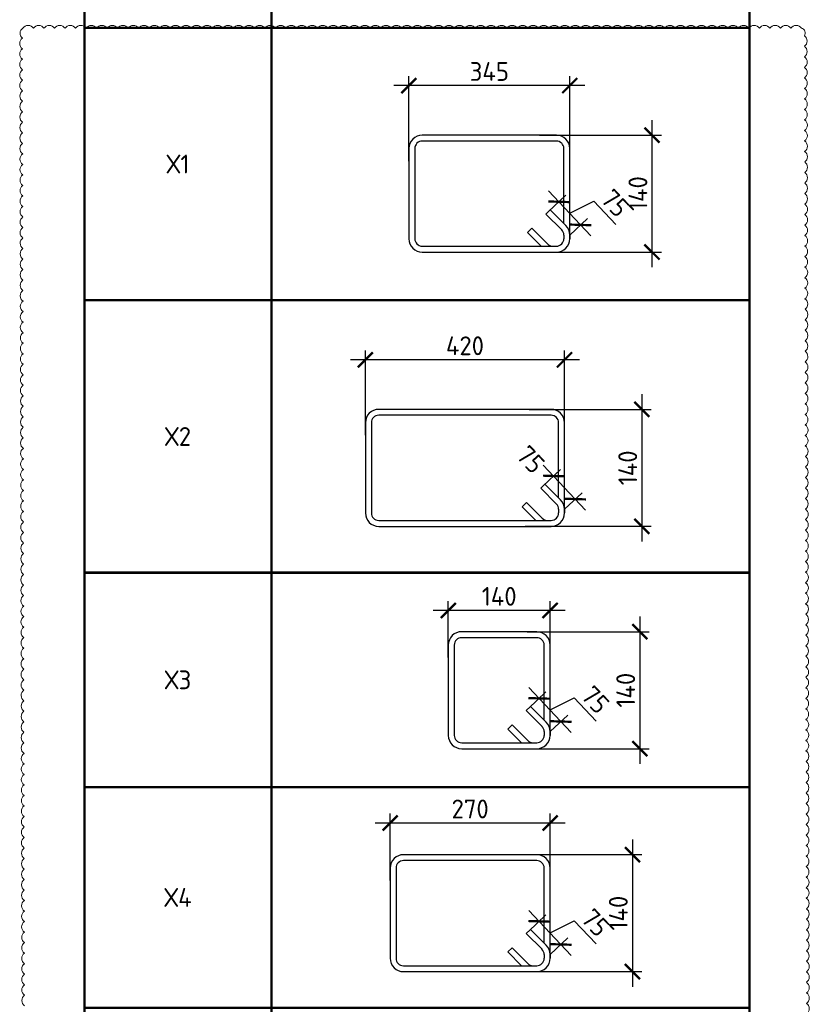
# Model space of a CAD drawing. Header units: millimetres. Extents: x -5898314 to 1055204, y -720802 to 1562611.
# Tile 259 of 362: x -46475 to -35988, y -96351 to -83270. Entities that reach past the tile are written whole.
import ezdxf

# ---------------------------------------------------------------- set-up
doc = ezdxf.new("R2010")
doc.units = ezdxf.units.MM
for name, color, linetype, lineweight in [('_0.5', 94, 'Continuous', 50), ('Выноски', 20, 'Continuous', 20), ('РАЗМЕРЫ', 1, 'Continuous', 9)]:
    doc.layers.add(name, color=color, linetype=linetype, lineweight=lineweight)
doc.styles.add('GOST 2.304', font='CS_Gost2304.shx')
doc.styles.add('GOST-2.304_Type-B', font='GOST_Common.ttf')
doc.dimstyles.new('СПДС', dxfattribs={"dimscale": 100, "dimtxt": 2.5, "dimasz": 2, "dimexe": 1.25, "dimexo": 0, "dimtad": 1, "dimdec": 0, "dimrnd": 5, "dimtxsty": 'GOST-2.304_Type-B', "dimblk": 'ARCHTICK', "dimcen": 2.5, "dimdle": 2, "dimclrd": 1, "dimclre": 1, "dimclrt": 1, "dimadec": 0, "dimazin": 2, "dimtfac": 0.75, "dimtdec": 0, "dimtmove": 1, "dimatfit": 3, "dimfxl": 1, "dimtfillclr": 256, "dimtolj": 1, "dimarcsym": 1})

# ---------------------------------------------------------------- blocks, each defined once
blk = doc.blocks.new('*T720')
at = {"layer": 'Выноски', "color": 0, "linetype": 'ByBlock', "lineweight": 50, "transparency": 16777216}
for p, q in [((0, 0), (8834, 0)), ((0, 0), (0, -18642)), ((2484, 0), (2484, -18642)), ((8834, 0), (8834, -18642)), ((0, -4165), (8834, -4165)), ((0, -7784), (8834, -7784)), ((0, -11404), (8834, -11404)), ((0, -15023), (8834, -15023)), ((0, -18642), (8834, -18642))]:
    blk.add_line(p, q, dxfattribs=at)
at = {"layer": 'Выноски', "color": 0, "transparency": 16777216, "char_height": 250, "width": 2183.67, "attachment_point": 5, "style": 'GOST-2.304_Type-B'}
for s, insert in [('СК1', (1242, -2083)), ('Ф1', (1242, -5975)), ('К1', (1242, -9594)), ('Х1', (1242, -13213)), ('Х2', (1242, -16833))]:
    blk.add_mtext(s, dxfattribs=dict(at, insert=insert))
blk = doc.blocks.new('*U2005')
at = {"color": 0, "linetype": 'ByBlock', "lineweight": -2}
for p, q in [((190.8, 149.6), (10, 149.6)), ((190.8, 141.6), (10, 141.6)), ((43.3, 117.4), (22.1, 138.6)), ((30.5, 141.6), (48.9, 123.1)), ((-8, 131.6), (-8, 10)), ((-8, 126.6), (-8, 131.6)), ((0, 126.6), (0, 131.6)), ((2.9, 119.5), (24.1, 98.3)), ((48.9, 123.1), (43.3, 117.4)), ((200.8, 10), (200.8, 131.6)), ((208.8, 10), (208.8, 131.6)), ((18.5, 92.6), (-2.7, 113.8)), ((0, 111.1), (0, 10)), ((24.1, 98.3), (18.5, 92.6)), ((10, 0), (190.8, 0)), ((10, -8), (190.8, -8))]:
    blk.add_line(p, q, dxfattribs=at)
for centre, radius, start, end in [((10, 131.6), 18, 90, 180), ((190.8, 131.6), 18, 0, 90), ((10, 131.6), 10, 90, 180), ((15, 131.6), 10, 45, 90), ((190.8, 131.6), 10, 0, 90), ((10, 126.6), 18, 180, 225), ((10, 126.6), 10, 180, 225), ((10, 10), 18, 180, 270), ((10, 10), 10, 180, 270), ((190.8, 10), 10, 270, 0), ((190.8, 10), 18, 270, 0)]:
    blk.add_arc(centre, radius, start, end, dxfattribs=at)
at = {"style": 'GOST 2.304', "oblique": 15, "flags": 9}
for tag, p in [('ДИАМЕТР', (-52.8, -63)), ('КЛАСС', (-53, -68.7)), ('ПОЗИЦИЯ', (-52.3, -58)), ('ДЛИНА', (-52.5, -73.8)), ('МАССА', (-52.3, -78.3))]:
    blk.add_attdef(tag, p, '', height=2.5, dxfattribs=at)
blk = doc.blocks.new('_ArchTick')
at = {"color": 0, "linetype": 'ByBlock', "const_width": 0.15}
blk.add_lwpolyline([(-0.5, -0.5), (0.5, 0.5)], dxfattribs=at)
blk = doc.blocks.new('*D1995')
at = {"layer": 'DEFPOINTS', "color": 0, "lineweight": 0, "transparency": 16777216}
for p in [(-41306, -84146), (-41306, -85148), (-39169, -85116)]:
    blk.add_point(p, dxfattribs=at)
at = {"layer": 'РАЗМЕРЫ', "color": 1, "lineweight": -2, "transparency": 16777216}
for p, q in [((-41306, -85148), (-41306, -84021)), ((-39169, -85116), (-39169, -84021)), ((-38969, -84146), (-41506, -84146))]:
    blk.add_line(p, q, dxfattribs=at)
at = {"layer": 'РАЗМЕРЫ', "color": 1, "lineweight": -2, "transparency": 16777216, "xscale": 200, "yscale": 200, "zscale": 200, "rotation": 180}
blk.add_blockref('_ArchTick', (-41306, -84146), dxfattribs=at)
at = {"layer": 'РАЗМЕРЫ', "color": 1, "lineweight": -2, "transparency": 16777216, "xscale": 200, "yscale": 200, "zscale": 200}
blk.add_blockref('_ArchTick', (-39169, -84146), dxfattribs=at)
at = {"layer": 'РАЗМЕРЫ', "color": 1, "lineweight": 0, "transparency": 16777216, "insert": (-40237, -83958), "char_height": 250, "attachment_point": 5, "style": 'GOST-2.304_Type-B'}
blk.add_mtext('\\A1;345', dxfattribs=at)
blk = doc.blocks.new('*D1996')
at = {"layer": 'DEFPOINTS', "color": 0, "lineweight": 0, "transparency": 16777216}
for p in [(-39573, -84804), (-39615, -86357), (-38077, -86357)]:
    blk.add_point(p, dxfattribs=at)
at = {"layer": 'РАЗМЕРЫ', "color": 1, "lineweight": -2, "transparency": 16777216}
for p, q in [((-38077, -84604), (-38077, -86557)), ((-39573, -84804), (-37952, -84804)), ((-39615, -86357), (-37952, -86357))]:
    blk.add_line(p, q, dxfattribs=at)
at = {"layer": 'РАЗМЕРЫ', "color": 1, "lineweight": -2, "transparency": 16777216, "xscale": 200, "yscale": 200, "zscale": 200}
for p, rotation in [((-38077, -84804), 90), ((-38077, -86357), 270)]:
    blk.add_blockref('_ArchTick', p, dxfattribs=dict(at, rotation=rotation))
at = {"layer": 'РАЗМЕРЫ', "color": 1, "lineweight": 0, "transparency": 16777216, "insert": (-38264, -85580), "char_height": 250, "attachment_point": 5, "rotation": 90, "style": 'GOST-2.304_Type-B'}
blk.add_mtext('\\A1;140', dxfattribs=at)
blk = doc.blocks.new('*D1994')
at = {"layer": '_0.5', "color": 1, "lineweight": -2, "transparency": 16777216}
for p, q in [((-39452, -85543), (-38888, -86141)), ((-39458, -85824), (-39223, -85603)), ((-39170, -85842), (-38849, -85682)), ((-38849, -85682), (-38558, -85990)), ((-39169, -86131), (-38934, -85910))]:
    blk.add_line(p, q, dxfattribs=at)
at = {"layer": 'DEFPOINTS', "color": 0, "lineweight": 0, "transparency": 16777216}
for p in [(-39458, -85824), (-39025, -85996), (-39169, -86131)]:
    blk.add_point(p, dxfattribs=at)
at = {"layer": '_0.5', "color": 1, "lineweight": -2, "transparency": 16777216, "xscale": 200, "yscale": 200, "zscale": 200}
for p, rotation in [((-39314, -85689), 133.2947175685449), ((-39025, -85996), 313.2947175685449)]:
    blk.add_blockref('_ArchTick', p, dxfattribs=dict(at, rotation=rotation))
at = {"layer": '_0.5', "color": 1, "lineweight": 0, "transparency": 16777216, "insert": (-38567, -85707), "char_height": 250, "attachment_point": 5, "rotation": 313.2947, "style": 'GOST-2.304_Type-B'}
blk.add_mtext('\\A1;75', dxfattribs=at)
blk = doc.blocks.new('*U2004')
at = {"color": 0, "linetype": 'ByBlock', "lineweight": -2}
for p, q in [((242.2, 149.6), (10, 149.6)), ((242.2, 141.6), (10, 141.6)), ((43.3, 117.4), (22.1, 138.6)), ((30.5, 141.6), (48.9, 123.1)), ((-8, 131.6), (-8, 10)), ((-8, 126.6), (-8, 131.6)), ((0, 126.6), (0, 131.6)), ((2.9, 119.5), (24.1, 98.3)), ((48.9, 123.1), (43.3, 117.4)), ((252.2, 10), (252.2, 131.6)), ((260.2, 10), (260.2, 131.6)), ((18.5, 92.6), (-2.7, 113.8)), ((0, 111.1), (0, 10)), ((24.1, 98.3), (18.5, 92.6)), ((10, 0), (242.2, 0)), ((10, -8), (242.2, -8))]:
    blk.add_line(p, q, dxfattribs=at)
for centre, radius, start, end in [((10, 131.6), 18, 90, 180), ((242.2, 131.6), 18, 0, 90), ((10, 131.6), 10, 90, 180), ((15, 131.6), 10, 45, 90), ((242.2, 131.6), 10, 0, 90), ((10, 126.6), 18, 180, 225), ((10, 126.6), 10, 180, 225), ((10, 10), 18, 180, 270), ((10, 10), 10, 180, 270), ((242.2, 10), 10, 270, 0), ((242.2, 10), 18, 270, 0)]:
    blk.add_arc(centre, radius, start, end, dxfattribs=at)
at = {"style": 'GOST 2.304', "oblique": 15, "flags": 9}
for tag, p in [('ДИАМЕТР', (-52.8, -63)), ('КЛАСС', (-53, -68.7)), ('ПОЗИЦИЯ', (-52.3, -58)), ('ДЛИНА', (-52.5, -73.8)), ('МАССА', (-52.3, -78.3))]:
    blk.add_attdef(tag, p, '', height=2.5, dxfattribs=at)
blk = doc.blocks.new('*D1998')
at = {"layer": 'DEFPOINTS', "color": 0, "lineweight": 0, "transparency": 16777216}
for p in [(-41883, -87789), (-41883, -88791), (-39239, -88760)]:
    blk.add_point(p, dxfattribs=at)
at = {"layer": 'РАЗМЕРЫ', "color": 1, "lineweight": -2, "transparency": 16777216}
for p, q in [((-41883, -88791), (-41883, -87664)), ((-39239, -88760), (-39239, -87664)), ((-39039, -87789), (-42083, -87789))]:
    blk.add_line(p, q, dxfattribs=at)
at = {"layer": 'РАЗМЕРЫ', "color": 1, "lineweight": -2, "transparency": 16777216, "xscale": 200, "yscale": 200, "zscale": 200, "rotation": 180}
blk.add_blockref('_ArchTick', (-41883, -87789), dxfattribs=at)
at = {"layer": 'РАЗМЕРЫ', "color": 1, "lineweight": -2, "transparency": 16777216, "xscale": 200, "yscale": 200, "zscale": 200}
blk.add_blockref('_ArchTick', (-39239, -87789), dxfattribs=at)
at = {"layer": 'РАЗМЕРЫ', "color": 1, "lineweight": 0, "transparency": 16777216, "insert": (-40561, -87602), "char_height": 250, "attachment_point": 5, "style": 'GOST-2.304_Type-B'}
blk.add_mtext('\\A1;420', dxfattribs=at)
blk = doc.blocks.new('*D1999')
at = {"layer": 'DEFPOINTS', "color": 0, "lineweight": 0, "transparency": 16777216}
for p in [(-39707, -88447), (-39762, -90001), (-38211, -90001)]:
    blk.add_point(p, dxfattribs=at)
at = {"layer": 'РАЗМЕРЫ', "color": 1, "lineweight": -2, "transparency": 16777216}
for p, q in [((-38211, -88247), (-38211, -90201)), ((-39707, -88447), (-38086, -88447)), ((-39762, -90001), (-38086, -90001))]:
    blk.add_line(p, q, dxfattribs=at)
at = {"layer": 'РАЗМЕРЫ', "color": 1, "lineweight": -2, "transparency": 16777216, "xscale": 200, "yscale": 200, "zscale": 200}
for p, rotation in [((-38211, -88447), 90), ((-38211, -90001), 270)]:
    blk.add_blockref('_ArchTick', p, dxfattribs=dict(at, rotation=rotation))
at = {"layer": 'РАЗМЕРЫ', "color": 1, "lineweight": 0, "transparency": 16777216, "insert": (-38399, -89224), "char_height": 250, "attachment_point": 5, "rotation": 90, "style": 'GOST-2.304_Type-B'}
blk.add_mtext('\\A1;140', dxfattribs=at)
blk = doc.blocks.new('*D1997')
at = {"layer": '_0.5', "color": 1, "lineweight": -2, "transparency": 16777216}
for p, q in [((-39522, -89187), (-38958, -89785)), ((-39528, -89467), (-39293, -89247)), ((-39239, -89774), (-39004, -89554))]:
    blk.add_line(p, q, dxfattribs=at)
at = {"layer": 'DEFPOINTS', "color": 0, "lineweight": 0, "transparency": 16777216}
for p in [(-39528, -89467), (-39095, -89639), (-39239, -89774)]:
    blk.add_point(p, dxfattribs=at)
at = {"layer": '_0.5', "color": 1, "lineweight": -2, "transparency": 16777216, "xscale": 200, "yscale": 200, "zscale": 200}
for p, rotation in [((-39384, -89332), 133.2947175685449), ((-39095, -89639), 313.2947175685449)]:
    blk.add_blockref('_ArchTick', p, dxfattribs=dict(at, rotation=rotation))
at = {"layer": '_0.5', "color": 1, "lineweight": 0, "transparency": 16777216, "insert": (-39688, -89113), "char_height": 250, "attachment_point": 5, "rotation": 313.2947, "style": 'GOST-2.304_Type-B'}
blk.add_mtext('\\A1;75', dxfattribs=at)
blk = doc.blocks.new('*T2006')
at = {"layer": 'Выноски', "color": 0, "linetype": 'ByBlock', "lineweight": 50, "transparency": 16777216}
for p, q in [((0, 0), (8834, 0)), ((0, 0), (0, -14480)), ((2484, 0), (2484, -14480)), ((8834, 0), (8834, -14480)), ((0, -2848), (8834, -2848)), ((0, -5782), (8834, -5782)), ((0, -9402), (8834, -9402)), ((0, -11941), (8834, -11941)), ((0, -14480), (8834, -14480))]:
    blk.add_line(p, q, dxfattribs=at)
at = {"layer": 'Выноски', "color": 0, "transparency": 16777216, "char_height": 250, "width": 2183.67, "attachment_point": 5, "style": 'GOST-2.304_Type-B'}
for s, insert in [('Х3', (1242, -1424)), ('Х4', (1242, -4315)), ('Х5', (1242, -7592)), ('Х6', (1242, -10671)), ('Х7', (1242, -13210))]:
    blk.add_mtext(s, dxfattribs=dict(at, insert=insert))
blk = doc.blocks.new('*U66')
at = {"color": 0, "linetype": 'ByBlock', "lineweight": -2}
for p, q in [((111.1, 149.6), (10, 149.6)), ((111.1, 141.6), (10, 141.6)), ((43.3, 117.4), (22.1, 138.6)), ((30.5, 141.6), (48.9, 123.1)), ((-8, 131.6), (-8, 10)), ((-8, 126.6), (-8, 131.6)), ((0, 126.6), (0, 131.6)), ((2.9, 119.5), (24.1, 98.3)), ((48.9, 123.1), (43.3, 117.4)), ((121.1, 10), (121.1, 131.6)), ((129.1, 10), (129.1, 131.6)), ((18.5, 92.6), (-2.7, 113.8)), ((0, 111.1), (0, 10)), ((24.1, 98.3), (18.5, 92.6)), ((10, 0), (111.1, 0)), ((10, -8), (111.1, -8))]:
    blk.add_line(p, q, dxfattribs=at)
for centre, radius, start, end in [((10, 131.6), 18, 90, 180), ((111.1, 131.6), 18, 0, 90), ((10, 131.6), 10, 90, 180), ((15, 131.6), 10, 45, 90), ((111.1, 131.6), 10, 0, 90), ((10, 126.6), 18, 180, 225), ((10, 126.6), 10, 180, 225), ((10, 10), 18, 180, 270), ((10, 10), 10, 180, 270), ((111.1, 10), 10, 270, 0), ((111.1, 10), 18, 270, 0)]:
    blk.add_arc(centre, radius, start, end, dxfattribs=at)
at = {"style": 'GOST 2.304', "oblique": 15, "flags": 9}
for tag, p in [('ДИАМЕТР', (-52.8, -63)), ('КЛАСС', (-53, -68.7)), ('ПОЗИЦИЯ', (-52.3, -58)), ('ДЛИНА', (-52.5, -73.8)), ('МАССА', (-52.3, -78.3))]:
    blk.add_attdef(tag, p, '', height=2.5, dxfattribs=at)
blk = doc.blocks.new('*D2007')
at = {"layer": 'DEFPOINTS', "color": 0, "lineweight": 0, "transparency": 16777216}
for p in [(-40782, -91119), (-40782, -91745), (-39430, -91714)]:
    blk.add_point(p, dxfattribs=at)
at = {"layer": 'РАЗМЕРЫ', "color": 1, "lineweight": -2, "transparency": 16777216}
for p, q in [((-40782, -91745), (-40782, -90994)), ((-39430, -91714), (-39430, -90994)), ((-39230, -91119), (-40982, -91119))]:
    blk.add_line(p, q, dxfattribs=at)
at = {"layer": 'РАЗМЕРЫ', "color": 1, "lineweight": -2, "transparency": 16777216, "xscale": 200, "yscale": 200, "zscale": 200, "rotation": 180}
blk.add_blockref('_ArchTick', (-40782, -91119), dxfattribs=at)
at = {"layer": 'РАЗМЕРЫ', "color": 1, "lineweight": -2, "transparency": 16777216, "xscale": 200, "yscale": 200, "zscale": 200}
blk.add_blockref('_ArchTick', (-39430, -91119), dxfattribs=at)
at = {"layer": 'РАЗМЕРЫ', "color": 1, "lineweight": 0, "transparency": 16777216, "insert": (-40106, -90931), "char_height": 250, "attachment_point": 5, "style": 'GOST-2.304_Type-B'}
blk.add_mtext('\\A1;140', dxfattribs=at)
blk = doc.blocks.new('*D2008')
at = {"layer": 'DEFPOINTS', "color": 0, "lineweight": 0, "transparency": 16777216}
for p in [(-39734, -91401), (-39758, -92955), (-38239, -92955)]:
    blk.add_point(p, dxfattribs=at)
at = {"layer": 'РАЗМЕРЫ', "color": 1, "lineweight": -2, "transparency": 16777216}
for p, q in [((-38239, -91201), (-38239, -93155)), ((-39734, -91401), (-38114, -91401)), ((-39758, -92955), (-38114, -92955))]:
    blk.add_line(p, q, dxfattribs=at)
at = {"layer": 'РАЗМЕРЫ', "color": 1, "lineweight": -2, "transparency": 16777216, "xscale": 200, "yscale": 200, "zscale": 200}
for p, rotation in [((-38239, -91401), 90), ((-38239, -92955), 270)]:
    blk.add_blockref('_ArchTick', p, dxfattribs=dict(at, rotation=rotation))
at = {"layer": 'РАЗМЕРЫ', "color": 1, "lineweight": 0, "transparency": 16777216, "insert": (-38426, -92178), "char_height": 250, "attachment_point": 5, "rotation": 90, "style": 'GOST-2.304_Type-B'}
blk.add_mtext('\\A1;140', dxfattribs=at)
blk = doc.blocks.new('*D2009')
at = {"layer": '_0.5', "color": 1, "lineweight": -2, "transparency": 16777216}
for p, q in [((-39719, -92422), (-39485, -92201)), ((-39713, -92141), (-39150, -92739)), ((-39431, -92440), (-39111, -92279)), ((-39111, -92279), (-38820, -92588)), ((-39430, -92728), (-39196, -92508))]:
    blk.add_line(p, q, dxfattribs=at)
at = {"layer": 'DEFPOINTS', "color": 0, "lineweight": 0, "transparency": 16777216}
for p in [(-39719, -92422), (-39287, -92594), (-39430, -92728)]:
    blk.add_point(p, dxfattribs=at)
at = {"layer": '_0.5', "color": 1, "lineweight": -2, "transparency": 16777216, "xscale": 200, "yscale": 200, "zscale": 200}
for p, rotation in [((-39576, -92287), 133.2947175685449), ((-39287, -92594), 313.2947175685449)]:
    blk.add_blockref('_ArchTick', p, dxfattribs=dict(at, rotation=rotation))
at = {"layer": '_0.5', "color": 1, "lineweight": 0, "transparency": 16777216, "insert": (-38829, -92305), "char_height": 250, "attachment_point": 5, "rotation": 313.2947, "style": 'GOST-2.304_Type-B'}
blk.add_mtext('\\A1;75', dxfattribs=at)
blk = doc.blocks.new('*U2010')
at = {"color": 0, "linetype": 'ByBlock', "lineweight": -2}
for p, q in [((189.5, 149.6), (10, 149.6)), ((189.5, 141.6), (10, 141.6)), ((43.3, 117.4), (22.1, 138.6)), ((30.5, 141.6), (48.9, 123.1)), ((-8, 131.6), (-8, 10)), ((-8, 126.6), (-8, 131.6)), ((0, 126.6), (0, 131.6)), ((2.9, 119.5), (24.1, 98.3)), ((48.9, 123.1), (43.3, 117.4)), ((199.5, 10), (199.5, 131.6)), ((207.5, 10), (207.5, 131.6)), ((18.5, 92.6), (-2.7, 113.8)), ((0, 111.1), (0, 10)), ((24.1, 98.3), (18.5, 92.6)), ((10, 0), (189.5, 0)), ((10, -8), (189.5, -8))]:
    blk.add_line(p, q, dxfattribs=at)
for centre, radius, start, end in [((10, 131.6), 18, 90, 180), ((189.5, 131.6), 18, 0, 90), ((10, 131.6), 10, 90, 180), ((15, 131.6), 10, 45, 90), ((189.5, 131.6), 10, 0, 90), ((10, 126.6), 18, 180, 225), ((10, 126.6), 10, 180, 225), ((10, 10), 18, 180, 270), ((10, 10), 10, 180, 270), ((189.5, 10), 10, 270, 0), ((189.5, 10), 18, 270, 0)]:
    blk.add_arc(centre, radius, start, end, dxfattribs=at)
at = {"style": 'GOST 2.304', "oblique": 15, "flags": 9}
for tag, p in [('ДИАМЕТР', (-52.8, -63)), ('КЛАСС', (-53, -68.7)), ('ПОЗИЦИЯ', (-52.3, -58)), ('ДЛИНА', (-52.5, -73.8)), ('МАССА', (-52.3, -78.3))]:
    blk.add_attdef(tag, p, '', height=2.5, dxfattribs=at)
blk = doc.blocks.new('*D2011')
at = {"layer": 'DEFPOINTS', "color": 0, "lineweight": 0, "transparency": 16777216}
for p in [(-41555, -93943), (-41555, -94707), (-39430, -94676)]:
    blk.add_point(p, dxfattribs=at)
at = {"layer": 'РАЗМЕРЫ', "color": 1, "lineweight": -2, "transparency": 16777216}
for p, q in [((-41555, -94707), (-41555, -93818)), ((-39430, -94676), (-39430, -93818)), ((-39230, -93943), (-41755, -93943))]:
    blk.add_line(p, q, dxfattribs=at)
at = {"layer": 'РАЗМЕРЫ', "color": 1, "lineweight": -2, "transparency": 16777216, "xscale": 200, "yscale": 200, "zscale": 200, "rotation": 180}
blk.add_blockref('_ArchTick', (-41555, -93943), dxfattribs=at)
at = {"layer": 'РАЗМЕРЫ', "color": 1, "lineweight": -2, "transparency": 16777216, "xscale": 200, "yscale": 200, "zscale": 200}
blk.add_blockref('_ArchTick', (-39430, -93943), dxfattribs=at)
at = {"layer": 'РАЗМЕРЫ', "color": 1, "lineweight": 0, "transparency": 16777216, "insert": (-40492, -93756), "char_height": 250, "attachment_point": 5, "style": 'GOST-2.304_Type-B'}
blk.add_mtext('\\A1;270', dxfattribs=at)
blk = doc.blocks.new('*D2012')
at = {"layer": 'DEFPOINTS', "color": 0, "lineweight": 0, "transparency": 16777216}
for p in [(-39832, -94363), (-39875, -95917), (-38337, -95917)]:
    blk.add_point(p, dxfattribs=at)
at = {"layer": 'РАЗМЕРЫ', "color": 1, "lineweight": -2, "transparency": 16777216}
for p, q in [((-38337, -94163), (-38337, -96117)), ((-39832, -94363), (-38212, -94363)), ((-39875, -95917), (-38212, -95917))]:
    blk.add_line(p, q, dxfattribs=at)
at = {"layer": 'РАЗМЕРЫ', "color": 1, "lineweight": -2, "transparency": 16777216, "xscale": 200, "yscale": 200, "zscale": 200}
for p, rotation in [((-38337, -94363), 90), ((-38337, -95917), 270)]:
    blk.add_blockref('_ArchTick', p, dxfattribs=dict(at, rotation=rotation))
at = {"layer": 'РАЗМЕРЫ', "color": 1, "lineweight": 0, "transparency": 16777216, "insert": (-38524, -95140), "char_height": 250, "attachment_point": 5, "rotation": 90, "style": 'GOST-2.304_Type-B'}
blk.add_mtext('\\A1;140', dxfattribs=at)
blk = doc.blocks.new('*D2013')
at = {"layer": '_0.5', "color": 1, "lineweight": -2, "transparency": 16777216}
for p, q in [((-39719, -95384), (-39485, -95163)), ((-39713, -95103), (-39150, -95701)), ((-39431, -95402), (-39111, -95241)), ((-39111, -95241), (-38820, -95550)), ((-39430, -95690), (-39196, -95470))]:
    blk.add_line(p, q, dxfattribs=at)
at = {"layer": 'DEFPOINTS', "color": 0, "lineweight": 0, "transparency": 16777216}
for p in [(-39719, -95384), (-39287, -95556), (-39430, -95690)]:
    blk.add_point(p, dxfattribs=at)
at = {"layer": '_0.5', "color": 1, "lineweight": -2, "transparency": 16777216, "xscale": 200, "yscale": 200, "zscale": 200}
for p, rotation in [((-39576, -95249), 133.2947175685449), ((-39287, -95556), 313.2947175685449)]:
    blk.add_blockref('_ArchTick', p, dxfattribs=dict(at, rotation=rotation))
at = {"layer": '_0.5', "color": 1, "lineweight": 0, "transparency": 16777216, "insert": (-38829, -95267), "char_height": 250, "attachment_point": 5, "rotation": 313.2947, "style": 'GOST-2.304_Type-B'}
blk.add_mtext('\\A1;75', dxfattribs=at)

msp = doc.modelspace()

# ---------------------------------------------------------------- linework, layer by layer
at = {"layer": '_0.5', "color": 240, "lineweight": 0, "true_color": 0xed1f24}
msp.add_lwpolyline([(-36023.84, -96478.37, 0.52056705), (-36024.15, -96338.64, 0.52056705), (-36024.46, -96198.91, 0.52056705), (-36024.77, -96059.19, 0.52056705), (-36025.08, -95919.46, 0.52056705), (-36025.39, -95779.73, 0.52056705), (-36025.7, -95640.01, 0.52056705), (-36026.01, -95500.28, 0.52056705), (-36026.32, -95360.55, 0.52056705), (-36026.63, -95220.82, 0.52056705), (-36026.94, -95081.1, 0.52056705), (-36027.25, -94941.37, 0.52056705), (-36027.56, -94801.64, 0.52056705), (-36027.87, -94661.91, 0.52056705), (-36028.18, -94522.19, 0.52056705), (-36028.49, -94382.46, 0.52056705), (-36028.79, -94242.73, 0.52056705), (-36029.1, -94103.01, 0.52056705), (-36029.41, -93963.28, 0.52056705), (-36029.72, -93823.55, 0.52056705), (-36030.03, -93683.82, 0.52056705), (-36030.34, -93544.1, 0.52056705), (-36030.65, -93404.37, 0.52056705), (-36030.96, -93264.64, 0.52056705), (-36031.27, -93124.92, 0.52056705), (-36031.58, -92985.19, 0.52056705), (-36031.89, -92845.46, 0.52056705), (-36032.2, -92705.73, 0.52056705), (-36032.51, -92566.01, 0.52056705), (-36032.82, -92426.28, 0.52056705), (-36033.13, -92286.55, 0.52056705), (-36033.44, -92146.82, 0.52056705), (-36033.75, -92007.1, 0.52056705), (-36034.06, -91867.37, 0.52056705), (-36034.37, -91727.64, 0.52056705), (-36034.68, -91587.92, 0.52056705), (-36034.99, -91448.19, 0.52056705), (-36035.3, -91308.46, 0.52056705), (-36035.61, -91168.73, 0.52056705), (-36035.92, -91029.01, 0.52056705), (-36036.22, -90889.28, 0.52056705), (-36036.53, -90749.55, 0.52056705), (-36036.84, -90609.82, 0.52056705), (-36037.15, -90470.1, 0.52056705), (-36037.46, -90330.37, 0.52056705), (-36037.77, -90190.64, 0.52056705), (-36038.08, -90050.92, 0.52056705), (-36038.39, -89911.19, 0.52056705), (-36038.7, -89771.46, 0.52056705), (-36039.01, -89631.73, 0.52056705), (-36039.32, -89492.01, 0.52056705), (-36039.63, -89352.28, 0.52056705), (-36039.94, -89212.55, 0.52056705), (-36040.25, -89072.82, 0.52056705), (-36040.56, -88933.1, 0.52056705), (-36040.87, -88793.37, 0.52056705), (-36041.18, -88653.64, 0.52056705), (-36041.49, -88513.92, 0.52056705), (-36041.8, -88374.19, 0.52056705), (-36042.11, -88234.46, 0.52056705), (-36042.42, -88094.73, 0.52056705), (-36042.73, -87955.01, 0.52056705), (-36043.04, -87815.28, 0.52056705), (-36043.35, -87675.55, 0.52056705), (-36043.65, -87535.83, 0.52056705), (-36043.96, -87396.1, 0.52056705), (-36044.27, -87256.37, 0.52056705), (-36044.58, -87116.64, 0.52056705), (-36044.89, -86976.92, 0.52056705), (-36045.2, -86837.19, 0.52056705), (-36045.51, -86697.46, 0.52056705), (-36045.82, -86557.73, 0.52056705), (-36046.13, -86418.01, 0.52056705), (-36046.44, -86278.28, 0.52056705), (-36046.75, -86138.55, 0.52056705), (-36047.06, -85998.83, 0.52056705), (-36047.37, -85859.1, 0.52056705), (-36047.68, -85719.37, 0.52056705), (-36047.99, -85579.64, 0.52056705), (-36048.3, -85439.92, 0.52056705), (-36048.61, -85300.19, 0.52056705), (-36048.92, -85160.46, 0.52056705), (-36049.23, -85020.73, 0.52056705), (-36049.54, -84881.01, 0.52056705), (-36049.85, -84741.28, 0.52056705), (-36050.16, -84601.55, 0.52056705), (-36050.47, -84461.83, 0.52056705), (-36050.77, -84322.1, 0.52056705), (-36051.08, -84182.37, 0.52056705), (-36051.39, -84042.64, 0.52056705), (-36051.7, -83902.92, 0.52056705), (-36052.01, -83763.19, 0.52056705), (-36052.32, -83623.46, 0.52056705), (-36052.63, -83483.74, 0.52056705), (-36091.84, -83383, 0.52056705), (-36231.57, -83383, 0.52056705), (-36371.3, -83383, 0.52056705), (-36511.03, -83383, 0.52056705), (-36650.75, -83383, 0.52056705), (-36790.48, -83383, 0.52056705), (-36930.21, -83383, 0.52056705), (-37069.94, -83383, 0.52056705), (-37209.66, -83383, 0.52056705), (-37349.39, -83383, 0.52056705), (-37489.12, -83383, 0.52056705), (-37628.85, -83383, 0.52056705), (-37768.57, -83383, 0.52056705), (-37908.3, -83383, 0.52056705), (-38048.03, -83383, 0.52056705), (-38187.76, -83383, 0.52056705), (-38327.49, -83383, 0.52056705), (-38467.21, -83383, 0.52056705), (-38606.94, -83383, 0.52056705), (-38746.67, -83383, 0.52056705), (-38886.4, -83383, 0.52056705), (-39026.12, -83383, 0.52056705), (-39165.85, -83383, 0.52056705), (-39305.58, -83383, 0.52056705), (-39445.31, -83383, 0.52056705), (-39585.03, -83383, 0.52056705), (-39724.76, -83383, 0.52056705), (-39864.49, -83383, 0.52056705), (-40004.22, -83383, 0.52056705), (-40143.94, -83383, 0.52056705), (-40283.67, -83383, 0.52056705), (-40423.4, -83383, 0.52056705), (-40563.13, -83383, 0.52056705), (-40702.85, -83383, 0.52056705), (-40842.58, -83383, 0.52056705), (-40982.31, -83383, 0.52056705), (-41122.04, -83383, 0.52056705), (-41261.76, -83383, 0.52056705), (-41401.49, -83383, 0.52056705), (-41541.22, -83383, 0.52056705), (-41680.95, -83383, 0.52056705), (-41820.67, -83383, 0.52056705), (-41960.4, -83383, 0.52056705), (-42100.13, -83383, 0.52056705), (-42239.86, -83383, 0.52056705), (-42379.59, -83383, 0.52056705), (-42519.31, -83383, 0.52056705), (-42659.04, -83383, 0.52056705), (-42798.77, -83383, 0.52056705), (-42938.5, -83383, 0.52056705), (-43078.22, -83383, 0.52056705), (-43217.95, -83383, 0.52056705), (-43357.68, -83383, 0.52056705), (-43497.41, -83383, 0.52056705), (-43637.13, -83383, 0.52056705), (-43776.86, -83383, 0.52056705), (-43916.59, -83383, 0.52056705), (-44056.32, -83383, 0.52056705), (-44196.04, -83383, 0.52056705), (-44335.77, -83383, 0.52056705), (-44475.5, -83383, 0.52056705), (-44615.23, -83383, 0.52056705), (-44754.95, -83383, 0.52056705), (-44894.68, -83383, 0.52056705), (-45034.41, -83383, 0.52056705), (-45174.14, -83383, 0.52056705), (-45313.86, -83383, 0.52056705), (-45453.59, -83383, 0.52056705), (-45593.32, -83383, 0.52056705), (-45733.05, -83383, 0.52056705), (-45872.77, -83383, 0.52056705), (-46012.5, -83383, 0.52056705), (-46152.23, -83383, 0.52056705), (-46291.96, -83383, 0.52056705), (-46431.69, -83383, 0.52056705), (-46438.4, -83515.71, 0.52056705), (-46438.09, -83655.44, 0.52056705), (-46437.78, -83795.17, 0.52056705), (-46437.48, -83934.89, 0.52056705), (-46437.17, -84074.62, 0.52056705), (-46436.86, -84214.35, 0.52056705), (-46436.55, -84354.07, 0.52056705), (-46436.24, -84493.8, 0.52056705), (-46435.93, -84633.53, 0.52056705), (-46435.62, -84773.26, 0.52056705), (-46435.31, -84912.98, 0.52056705), (-46435, -85052.71, 0.52056705), (-46434.69, -85192.44, 0.52056705), (-46434.38, -85332.16, 0.52056705), (-46434.07, -85471.89, 0.52056705), (-46433.76, -85611.62, 0.52056705), (-46433.45, -85751.35, 0.52056705), (-46433.14, -85891.07, 0.52056705), (-46432.83, -86030.8, 0.52056705), (-46432.52, -86170.53, 0.52056705), (-46432.21, -86310.26, 0.52056705), (-46431.9, -86449.98, 0.52056705), (-46431.59, -86589.71, 0.52056705), (-46431.28, -86729.44, 0.52056705), (-46430.97, -86869.16, 0.52056705), (-46430.66, -87008.89, 0.52056705), (-46430.35, -87148.62, 0.52056705), (-46430.05, -87288.35, 0.52056705), (-46429.74, -87428.07, 0.52056705), (-46429.43, -87567.8, 0.52056705), (-46429.12, -87707.53, 0.52056705), (-46428.81, -87847.26, 0.52056705), (-46428.5, -87986.98, 0.52056705), (-46428.19, -88126.71, 0.52056705), (-46427.88, -88266.44, 0.52056705), (-46427.57, -88406.16, 0.52056705), (-46427.26, -88545.89, 0.52056705), (-46426.95, -88685.62, 0.52056705), (-46426.64, -88825.35, 0.52056705), (-46426.33, -88965.07, 0.52056705), (-46426.02, -89104.8, 0.52056705), (-46425.71, -89244.53, 0.52056705), (-46425.4, -89384.25, 0.52056705), (-46425.09, -89523.98, 0.52056705), (-46424.78, -89663.71, 0.52056705), (-46424.47, -89803.44, 0.52056705), (-46424.16, -89943.16, 0.52056705), (-46423.85, -90082.89, 0.52056705), (-46423.54, -90222.62, 0.52056705), (-46423.23, -90362.35, 0.52056705), (-46422.92, -90502.07, 0.52056705), (-46422.62, -90641.8, 0.52056705), (-46422.31, -90781.53, 0.52056705), (-46422, -90921.25, 0.52056705), (-46421.69, -91060.98, 0.52056705), (-46421.38, -91200.71, 0.52056705), (-46421.07, -91340.44, 0.52056705), (-46420.76, -91480.16, 0.52056705), (-46420.45, -91619.89, 0.52056705), (-46420.14, -91759.62, 0.52056705), (-46419.83, -91899.35, 0.52056705), (-46419.52, -92039.07, 0.52056705), (-46419.21, -92178.8, 0.52056705), (-46418.9, -92318.53, 0.52056705), (-46418.59, -92458.25, 0.52056705), (-46418.28, -92597.98, 0.52056705), (-46417.97, -92737.71, 0.52056705), (-46417.66, -92877.44, 0.52056705), (-46417.35, -93017.16, 0.52056705), (-46417.04, -93156.89, 0.52056705), (-46416.73, -93296.62, 0.52056705), (-46416.42, -93436.35, 0.52056705), (-46416.11, -93576.07, 0.52056705), (-46415.8, -93715.8, 0.52056705), (-46415.5, -93855.53, 0.52056705), (-46415.19, -93995.25, 0.52056705), (-46414.88, -94134.98, 0.52056705), (-46414.57, -94274.71, 0.52056705), (-46414.26, -94414.44, 0.52056705), (-46413.95, -94554.16, 0.52056705), (-46413.64, -94693.89, 0.52056705), (-46413.33, -94833.62, 0.52056705), (-46413.02, -94973.34, 0.52056705), (-46412.71, -95113.07, 0.52056705), (-46412.4, -95252.8, 0.52056705), (-46412.09, -95392.53, 0.52056705), (-46411.78, -95532.25, 0.52056705), (-46411.47, -95671.98, 0.52056705), (-46411.16, -95811.71, 0.52056705), (-46410.85, -95951.44, 0.52056705), (-46410.54, -96091.16, 0.52056705), (-46410.23, -96230.89, 0.52056705), (-46409.92, -96370.62, 0.52056705)], format="xyb", dxfattribs=at)

# ---------------------------------------------------------------- block references
for name, p in [('*T720', (-45614.29, -71974.41)), ('*T2006', (-45614.29, -90616.67))]:
    msp.add_blockref(name, p)
at = {"lineweight": 30, "xscale": 9.8604, "yscale": 9.8604, "zscale": 9.8604, "rotation": 180}
for name, p in [('*U2005', (-39247.4, -84882.49)), ('*U2004', (-39317.41, -88525.99)), ('*U66', (-39508.96, -91480.31)), ('*U2010', (-39508.96, -94442.29))]:
    msp.add_blockref(name, p, dxfattribs=at)

# ---------------------------------------------------------------- dimensions: what is measured, and where the dimension line sits
at = {"layer": '_0.5', "color": 240, "lineweight": 0, "true_color": 0xed1f24}
for p1, p2, picture, middle in [((-39457.56, -85823.8), (-39168.51, -86130.59), '*D1994', (-38669.66, -85598.58)), ((-39719.12, -92421.62), (-39430.08, -92728.41), '*D2009', (-38931.22, -92196.4)), ((-39719.12, -95383.6), (-39430.08, -95690.38), '*D2013', (-38931.22, -95158.37))]:
    dim = msp.add_aligned_dim(p1=p1, p2=p2, distance=196.66, text='75', dimstyle='СПДС', dxfattribs=at)
    dim.commit()
    dim.dimension.update_dxf_attribs({"geometry": picture, "text_midpoint": middle})
dim = msp.add_linear_dim(base=(-39095.39, -89639.22), p1=(-39527.57, -89467.3), p2=(-39238.53, -89774.08), angle=313.294718, text='75', dimstyle='СПДС', dxfattribs=at)
dim.commit()
dim.dimension.update_dxf_attribs({"geometry": '*D1997', "text_midpoint": (-39824.68, -89242.07), "dimtype": 161})
at = {"layer": 'РАЗМЕРЫ', "color": 1, "lineweight": 0}
for base, p1, p2, text, picture, middle in [((-41305.76, -84145.72), (-39168.51, -85116.13), (-41305.76, -85147.63), '345', '*D1995', (-40237.13, -83958.22)), ((-41883.25, -87789.22), (-39238.53, -88759.63), (-41883.25, -88791.13), '420', '*D1998', (-40560.89, -87601.72))]:
    dim = msp.add_linear_dim(base=base, p1=p1, p2=p2, text=text, dimstyle='СПДС', override={"dimrnd": 5}, dxfattribs=at)
    dim.commit()
    dim.dimension.update_dxf_attribs({"geometry": picture, "text_midpoint": middle})
for base, p1, p2, picture, middle in [((-38076.87, -86357.38), (-39572.52, -84803.61), (-39615.46, -86357.38), '*D1996', (-38264.37, -85580.49)), ((-38211.38, -90000.87), (-39707.03, -88447.11), (-39762.2, -90000.87), '*D1999', (-38398.88, -89223.99)), ((-38238.57, -92955.2), (-39734.22, -91401.43), (-39758.23, -92955.2), '*D2008', (-38426.07, -92178.31)), ((-38336.83, -95917.17), (-39832.48, -94363.4), (-39875.12, -95917.17), '*D2012', (-38524.33, -95140.29))]:
    dim = msp.add_linear_dim(base=base, p1=p1, p2=p2, angle=90, text='140', dimstyle='СПДС', override={"dimrnd": 5}, dxfattribs=at)
    dim.commit()
    dim.dimension.update_dxf_attribs({"geometry": picture, "text_midpoint": middle})
for base, p1, p2, text, picture, middle in [((-40781.61, -91118.54), (-39430.08, -91713.96), (-40781.61, -91745.45), '140', '*D2007', (-40105.85, -90931.04)), ((-41554.69, -93943.3), (-39430.08, -94675.93), (-41554.69, -94707.42), '270', '*D2011', (-40492.39, -93755.8))]:
    dim = msp.add_linear_dim(base=base, p1=p1, p2=p2, text=text, dimstyle='СПДС', dxfattribs=at)
    dim.commit()
    dim.dimension.update_dxf_attribs({"geometry": picture, "text_midpoint": middle})

doc.saveas('drawing.dxf')
